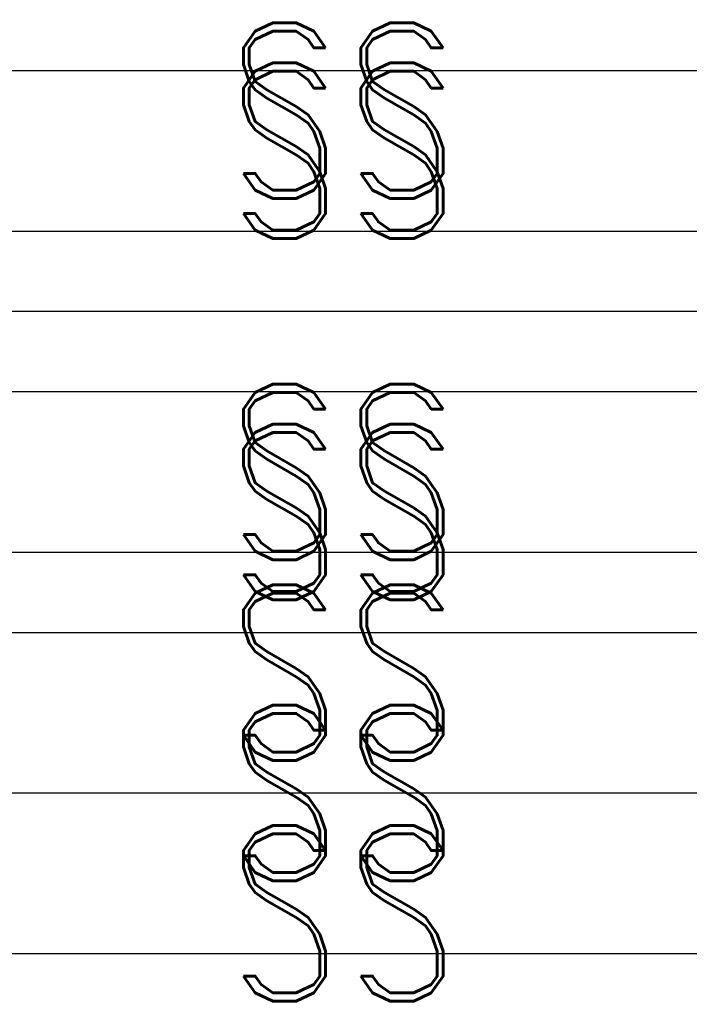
# Model space of a CAD drawing. Extents: x -2 to 113, y -136 to 16.
# Tile 376 of 541: x 61 to 65, y -52 to -46. Entities that reach past the tile are written whole.
import ezdxf
from ezdxf.enums import TextEntityAlignment as Align

# ---------------------------------------------------------------- set-up
doc = ezdxf.new("R2010")
doc.units = 0
doc.header["$MEASUREMENT"] = 0
doc.linetypes.add('SOLID', pattern=[0])
doc.layers.get('0').update_dxf_attribs({"linetype": 'SOLID'})
for name, color, linetype in [('1', 7, 'SOLID'), ('10', 7, 'SOLID'), ('12', 7, 'SOLID'), ('14', 7, 'SOLID'), ('16', 7, 'SOLID'), ('17', 7, 'SOLID'), ('18', 7, 'SOLID'), ('2', 7, 'SOLID'), ('20', 7, 'SOLID'), ('22', 7, 'SOLID'), ('24', 7, 'SOLID'), ('26', 7, 'SOLID'), ('27', 7, 'SOLID'), ('28', 7, 'SOLID'), ('29', 7, 'SOLID'), ('30', 7, 'SOLID'), ('39', 7, 'SOLID'), ('4', 7, 'SOLID'), ('41', 7, 'SOLID'), ('43', 7, 'SOLID'), ('45', 7, 'SOLID'), ('46', 7, 'SOLID'), ('47', 7, 'SOLID'), ('48', 7, 'SOLID'), ('49', 7, 'SOLID'), ('50', 7, 'SOLID'), ('52', 7, 'SOLID'), ('54', 7, 'SOLID'), ('56', 7, 'SOLID'), ('57', 7, 'SOLID'), ('59', 7, 'SOLID'), ('6', 7, 'SOLID'), ('61', 7, 'SOLID'), ('63', 7, 'SOLID'), ('65', 7, 'SOLID'), ('67', 7, 'SOLID'), ('8', 7, 'SOLID')]:
    doc.layers.add(name, color=color, linetype=linetype)
doc.styles.add('ROMAND', font='romand', dxfattribs={"height": 1})

msp = doc.modelspace()

# ---------------------------------------------------------------- linework, layer by layer
at = {"color": 7, "linetype": 'SOLID'}
for points in [[(60.0766, -47.1385), (82.1354, -47.1385)], [(60.0766, -50.6385), (82.1354, -50.6385)]]:
    msp.add_lwpolyline(points, dxfattribs=at)
at = {"layer": '1', "color": 7, "linetype": 'SOLID'}
for points in [[(60.0766, -47.1385), (82.1354, -47.1385)], [(60.0766, -50.6385), (82.1354, -50.6385)]]:
    msp.add_lwpolyline(points, dxfattribs=at)
at = {"layer": '10', "color": 7, "linetype": 'SOLID'}
for points in [[(60.0766, -47.1385), (82.1354, -47.1385)], [(60.0766, -50.6385), (82.1354, -50.6385)]]:
    msp.add_lwpolyline(points, dxfattribs=at)
at = {"layer": '12', "color": 7, "linetype": 'SOLID'}
for points in [[(60.0766, -49.1385), (82.1354, -49.1385)], [(60.0766, -50.6385), (82.1354, -50.6385)]]:
    msp.add_lwpolyline(points, dxfattribs=at)
at = {"layer": '14', "color": 7, "linetype": 'SOLID'}
for points in [[(60.0766, -49.1385), (82.1354, -49.1385)], [(60.0766, -50.6385), (82.1354, -50.6385)]]:
    msp.add_lwpolyline(points, dxfattribs=at)
at = {"layer": '16', "color": 7, "linetype": 'SOLID'}
for points in [[(60.0766, -47.6385), (82.1354, -47.6385)], [(60.0766, -47.6385), (82.1354, -47.6385)], [(60.0766, -49.6385), (82.1354, -49.6385)], [(60.0766, -49.6385), (82.1354, -49.6385)], [(60.0766, -51.6385), (82.1354, -51.6385)], [(60.0766, -51.6385), (82.1354, -51.6385)]]:
    msp.add_lwpolyline(points, dxfattribs=at)
at = {"layer": '17', "color": 7, "linetype": 'SOLID'}
msp.add_lwpolyline([(60.0766, -46.1385), (82.1354, -46.1385)], dxfattribs=at)
at = {"layer": '18', "color": 7, "linetype": 'SOLID'}
for points in [[(60.0766, -47.1385), (82.1354, -47.1385)], [(60.0766, -50.6385), (82.1354, -50.6385)]]:
    msp.add_lwpolyline(points, dxfattribs=at)
at = {"layer": '2', "color": 7, "linetype": 'SOLID'}
for points in [[(60.0766, -49.1385), (82.1354, -49.1385)], [(60.0766, -50.6385), (82.1354, -50.6385)]]:
    msp.add_lwpolyline(points, dxfattribs=at)
at = {"layer": '20', "color": 7, "linetype": 'SOLID'}
for points in [[(60.0766, -49.1385), (82.1354, -49.1385)], [(60.0766, -50.6385), (82.1354, -50.6385)]]:
    msp.add_lwpolyline(points, dxfattribs=at)
at = {"layer": '22', "color": 7, "linetype": 'SOLID'}
for points in [[(60.0766, -47.1385), (82.1354, -47.1385)], [(60.0766, -50.6385), (82.1354, -50.6385)]]:
    msp.add_lwpolyline(points, dxfattribs=at)
at = {"layer": '24', "color": 7, "linetype": 'SOLID'}
for points in [[(60.0766, -47.1385), (82.1354, -47.1385)], [(60.0766, -50.6385), (82.1354, -50.6385)]]:
    msp.add_lwpolyline(points, dxfattribs=at)
at = {"layer": '26', "color": 7, "linetype": 'SOLID'}
for points in [[(60.0766, -49.1385), (82.1354, -49.1385)], [(60.0766, -50.6385), (82.1354, -50.6385)]]:
    msp.add_lwpolyline(points, dxfattribs=at)
at = {"layer": '27', "color": 7, "linetype": 'SOLID'}
for points in [[(60.0766, -48.1385), (82.1354, -48.1385)], [(60.0766, -49.6385), (82.1354, -49.6385)]]:
    msp.add_lwpolyline(points, dxfattribs=at)
at = {"layer": '28', "color": 7, "linetype": 'SOLID'}
msp.add_lwpolyline([(60.0766, -47.1385), (82.1354, -47.1385)], dxfattribs=at)
at = {"layer": '29', "color": 7, "linetype": 'SOLID'}
for points in [[(60.0766, -49.1385), (82.1354, -49.1385)], [(60.0766, -50.6385), (82.1354, -50.6385)]]:
    msp.add_lwpolyline(points, dxfattribs=at)
at = {"layer": '30', "color": 7, "linetype": 'SOLID'}
for points in [[(60.0766, -47.1385), (82.1354, -47.1385)], [(60.0766, -50.6385), (82.1354, -50.6385)]]:
    msp.add_lwpolyline(points, dxfattribs=at)
at = {"layer": '39', "color": 7, "linetype": 'SOLID'}
for points in [[(60.0766, -47.1385), (82.1354, -47.1385)], [(60.0766, -50.6385), (82.1354, -50.6385)]]:
    msp.add_lwpolyline(points, dxfattribs=at)
at = {"layer": '4', "color": 7, "linetype": 'SOLID'}
for points in [[(60.0766, -49.1385), (82.1354, -49.1385)], [(60.0766, -50.6385), (82.1354, -50.6385)]]:
    msp.add_lwpolyline(points, dxfattribs=at)
at = {"layer": '41', "color": 7, "linetype": 'SOLID'}
for points in [[(60.0766, -47.1385), (82.1354, -47.1385)], [(60.0766, -50.6385), (82.1354, -50.6385)]]:
    msp.add_lwpolyline(points, dxfattribs=at)
at = {"layer": '43', "color": 7, "linetype": 'SOLID'}
for points in [[(60.0766, -47.1385), (82.1354, -47.1385)], [(60.0766, -50.6385), (82.1354, -50.6385)]]:
    msp.add_lwpolyline(points, dxfattribs=at)
at = {"layer": '45', "color": 7, "linetype": 'SOLID'}
for points in [[(60.0766, -49.1385), (82.1354, -49.1385)], [(60.0766, -50.6385), (82.1354, -50.6385)]]:
    msp.add_lwpolyline(points, dxfattribs=at)
at = {"layer": '46', "color": 7, "linetype": 'SOLID'}
for points in [[(60.0766, -49.1385), (82.1354, -49.1385)], [(60.0766, -50.6385), (82.1354, -50.6385)]]:
    msp.add_lwpolyline(points, dxfattribs=at)
at = {"layer": '47', "color": 7, "linetype": 'SOLID'}
for points in [[(60.0766, -47.1385), (82.1354, -47.1385)], [(60.0766, -50.6385), (82.1354, -50.6385)]]:
    msp.add_lwpolyline(points, dxfattribs=at)
at = {"layer": '48', "color": 7, "linetype": 'SOLID'}
for points in [[(60.0766, -47.1385), (82.1354, -47.1385)], [(60.0766, -50.6385), (82.1354, -50.6385)]]:
    msp.add_lwpolyline(points, dxfattribs=at)
at = {"layer": '49', "color": 7, "linetype": 'SOLID'}
for points in [[(60.0766, -47.1385), (82.1354, -47.1385)], [(60.0766, -50.6385), (82.1354, -50.6385)]]:
    msp.add_lwpolyline(points, dxfattribs=at)
at = {"layer": '50', "color": 7, "linetype": 'SOLID'}
for points in [[(60.0766, -49.1385), (82.1354, -49.1385)], [(60.0766, -50.6385), (82.1354, -50.6385)]]:
    msp.add_lwpolyline(points, dxfattribs=at)
at = {"layer": '52', "color": 7, "linetype": 'SOLID'}
for points in [[(60.0766, -47.1385), (82.1354, -47.1385)], [(60.0766, -50.6385), (82.1354, -50.6385)]]:
    msp.add_lwpolyline(points, dxfattribs=at)
at = {"layer": '54', "color": 7, "linetype": 'SOLID'}
for points in [[(60.0766, -49.1385), (82.1354, -49.1385)], [(60.0766, -50.6385), (82.1354, -50.6385)]]:
    msp.add_lwpolyline(points, dxfattribs=at)
at = {"layer": '56', "color": 7, "linetype": 'SOLID'}
for points in [[(60.0766, -47.1385), (82.1354, -47.1385)], [(60.0766, -50.6385), (82.1354, -50.6385)]]:
    msp.add_lwpolyline(points, dxfattribs=at)
at = {"layer": '57', "color": 7, "linetype": 'SOLID'}
for points in [[(60.0766, -47.1385), (82.1354, -47.1385)], [(60.0766, -50.6385), (82.1354, -50.6385)]]:
    msp.add_lwpolyline(points, dxfattribs=at)
at = {"layer": '59', "color": 7, "linetype": 'SOLID'}
for points in [[(60.0766, -47.1385), (82.1354, -47.1385)], [(60.0766, -50.6385), (82.1354, -50.6385)]]:
    msp.add_lwpolyline(points, dxfattribs=at)
at = {"layer": '6', "color": 7, "linetype": 'SOLID'}
for points in [[(60.0766, -47.1385), (82.1354, -47.1385)], [(60.0766, -50.6385), (82.1354, -50.6385)]]:
    msp.add_lwpolyline(points, dxfattribs=at)
at = {"layer": '61', "color": 7, "linetype": 'SOLID'}
for points in [[(60.0766, -47.1385), (82.1354, -47.1385)], [(60.0766, -50.6385), (82.1354, -50.6385)]]:
    msp.add_lwpolyline(points, dxfattribs=at)
at = {"layer": '63', "color": 7, "linetype": 'SOLID'}
for points in [[(60.0766, -47.1385), (82.1354, -47.1385)], [(60.0766, -50.6385), (82.1354, -50.6385)]]:
    msp.add_lwpolyline(points, dxfattribs=at)
at = {"layer": '65', "color": 7, "linetype": 'SOLID'}
for points in [[(60.0766, -49.1385), (82.1354, -49.1385)], [(60.0766, -50.6385), (82.1354, -50.6385)]]:
    msp.add_lwpolyline(points, dxfattribs=at)
at = {"layer": '67', "color": 7, "linetype": 'SOLID'}
for points in [[(60.0766, -49.1385), (82.1354, -49.1385)], [(60.0766, -50.6385), (82.1354, -50.6385)]]:
    msp.add_lwpolyline(points, dxfattribs=at)
at = {"layer": '8', "color": 7, "linetype": 'SOLID'}
for points in [[(60.0766, -49.1385), (82.1354, -49.1385)], [(60.0766, -50.6385), (82.1354, -50.6385)]]:
    msp.add_lwpolyline(points, dxfattribs=at)

# ---------------------------------------------------------------- texts
at = {"color": 7, "style": 'ROMAND', "width": 0.78}
for p in [(63.0178, -46.3885), (63.0178, -51.3885)]:
    msp.add_text('SS', height=1.09412, dxfattribs=at).set_placement(p, align=Align.MIDDLE_CENTER)
at = {"layer": '1', "color": 7, "style": 'ROMAND', "width": 0.78}
for p in [(63.0178, -46.3885), (63.0178, -51.3885)]:
    msp.add_text('SS', height=1.09412, dxfattribs=at).set_placement(p, align=Align.MIDDLE_CENTER)
at = {"layer": '10', "color": 7, "style": 'ROMAND', "width": 0.78}
for p in [(63.0178, -46.3885), (63.0178, -51.3885)]:
    msp.add_text('SS', height=1.09412, dxfattribs=at).set_placement(p, align=Align.MIDDLE_CENTER)
at = {"layer": '12', "color": 7, "style": 'ROMAND', "width": 0.78}
msp.add_text('SS', height=1.09412, dxfattribs=at).set_placement((63.0178, -49.8885), align=Align.MIDDLE_CENTER)
at = {"layer": '14', "color": 7, "style": 'ROMAND', "width": 0.78}
msp.add_text('SS', height=1.09412, dxfattribs=at).set_placement((63.0178, -49.8885), align=Align.MIDDLE_CENTER)
at = {"layer": '16', "color": 7, "style": 'ROMAND', "width": 0.78}
for p in [(63.0178, -46.6385), (63.0178, -48.6385), (63.0178, -50.6385)]:
    msp.add_text('SS', height=1.09412, dxfattribs=at).set_placement(p, align=Align.MIDDLE_CENTER)
at = {"layer": '18', "color": 7, "style": 'ROMAND', "width": 0.78}
for p in [(63.0178, -46.3885), (63.0178, -51.3885)]:
    msp.add_text('SS', height=1.09412, dxfattribs=at).set_placement(p, align=Align.MIDDLE_CENTER)
at = {"layer": '2', "color": 7, "style": 'ROMAND', "width": 0.78}
msp.add_text('SS', height=1.09412, dxfattribs=at).set_placement((63.0178, -49.8885), align=Align.MIDDLE_CENTER)
at = {"layer": '20', "color": 7, "style": 'ROMAND', "width": 0.78}
msp.add_text('SS', height=1.09412, dxfattribs=at).set_placement((63.0178, -49.8885), align=Align.MIDDLE_CENTER)
at = {"layer": '22', "color": 7, "style": 'ROMAND', "width": 0.78}
for p in [(63.0178, -46.3885), (63.0178, -51.3885)]:
    msp.add_text('SS', height=1.09412, dxfattribs=at).set_placement(p, align=Align.MIDDLE_CENTER)
at = {"layer": '24', "color": 7, "style": 'ROMAND', "width": 0.78}
for p in [(63.0178, -46.3885), (63.0178, -51.3885)]:
    msp.add_text('SS', height=1.09412, dxfattribs=at).set_placement(p, align=Align.MIDDLE_CENTER)
at = {"layer": '26', "color": 7, "style": 'ROMAND', "width": 0.78}
msp.add_text('SS', height=1.09412, dxfattribs=at).set_placement((63.0178, -49.8885), align=Align.MIDDLE_CENTER)
at = {"layer": '27', "color": 7, "style": 'ROMAND', "width": 0.78}
msp.add_text('SS', height=1.09412, dxfattribs=at).set_placement((63.0178, -48.8885), align=Align.MIDDLE_CENTER)
at = {"layer": '28', "color": 7, "style": 'ROMAND', "width": 0.78}
msp.add_text('SS', height=1.09412, dxfattribs=at).set_placement((63.0178, -46.3885), align=Align.MIDDLE_CENTER)
at = {"layer": '29', "color": 7, "style": 'ROMAND', "width": 0.78}
msp.add_text('SS', height=1.09412, dxfattribs=at).set_placement((63.0178, -49.8885), align=Align.MIDDLE_CENTER)
at = {"layer": '30', "color": 7, "style": 'ROMAND', "width": 0.78}
for p in [(63.0178, -46.3885), (63.0178, -51.3885)]:
    msp.add_text('SS', height=1.09412, dxfattribs=at).set_placement(p, align=Align.MIDDLE_CENTER)
at = {"layer": '39', "color": 7, "style": 'ROMAND', "width": 0.78}
for p in [(63.0178, -46.3885), (63.0178, -51.3885)]:
    msp.add_text('SS', height=1.09412, dxfattribs=at).set_placement(p, align=Align.MIDDLE_CENTER)
at = {"layer": '4', "color": 7, "style": 'ROMAND', "width": 0.78}
msp.add_text('SS', height=1.09412, dxfattribs=at).set_placement((63.0178, -49.8885), align=Align.MIDDLE_CENTER)
at = {"layer": '41', "color": 7, "style": 'ROMAND', "width": 0.78}
for p in [(63.0178, -46.3885), (63.0178, -51.3885)]:
    msp.add_text('SS', height=1.09412, dxfattribs=at).set_placement(p, align=Align.MIDDLE_CENTER)
at = {"layer": '43', "color": 7, "style": 'ROMAND', "width": 0.78}
for p in [(63.0178, -46.3885), (63.0178, -51.3885)]:
    msp.add_text('SS', height=1.09412, dxfattribs=at).set_placement(p, align=Align.MIDDLE_CENTER)
at = {"layer": '45', "color": 7, "style": 'ROMAND', "width": 0.78}
msp.add_text('SS', height=1.09412, dxfattribs=at).set_placement((63.0178, -49.8885), align=Align.MIDDLE_CENTER)
at = {"layer": '46', "color": 7, "style": 'ROMAND', "width": 0.78}
msp.add_text('SS', height=1.09412, dxfattribs=at).set_placement((63.0178, -49.8885), align=Align.MIDDLE_CENTER)
at = {"layer": '47', "color": 7, "style": 'ROMAND', "width": 0.78}
for p in [(63.0178, -46.3885), (63.0178, -51.3885)]:
    msp.add_text('SS', height=1.09412, dxfattribs=at).set_placement(p, align=Align.MIDDLE_CENTER)
at = {"layer": '48', "color": 7, "style": 'ROMAND', "width": 0.78}
for p in [(63.0178, -46.3885), (63.0178, -51.3885)]:
    msp.add_text('SS', height=1.09412, dxfattribs=at).set_placement(p, align=Align.MIDDLE_CENTER)
at = {"layer": '49', "color": 7, "style": 'ROMAND', "width": 0.78}
for p in [(63.0178, -46.3885), (63.0178, -51.3885)]:
    msp.add_text('SS', height=1.09412, dxfattribs=at).set_placement(p, align=Align.MIDDLE_CENTER)
at = {"layer": '50', "color": 7, "style": 'ROMAND', "width": 0.78}
msp.add_text('SS', height=1.09412, dxfattribs=at).set_placement((63.0178, -49.8885), align=Align.MIDDLE_CENTER)
at = {"layer": '52', "color": 7, "style": 'ROMAND', "width": 0.78}
for p in [(63.0178, -46.3885), (63.0178, -51.3885)]:
    msp.add_text('SS', height=1.09412, dxfattribs=at).set_placement(p, align=Align.MIDDLE_CENTER)
at = {"layer": '54', "color": 7, "style": 'ROMAND', "width": 0.78}
msp.add_text('SS', height=1.09412, dxfattribs=at).set_placement((63.0178, -49.8885), align=Align.MIDDLE_CENTER)
at = {"layer": '56', "color": 7, "style": 'ROMAND', "width": 0.78}
for p in [(63.0178, -46.3885), (63.0178, -51.3885)]:
    msp.add_text('SS', height=1.09412, dxfattribs=at).set_placement(p, align=Align.MIDDLE_CENTER)
at = {"layer": '57', "color": 7, "style": 'ROMAND', "width": 0.78}
for p in [(63.0178, -46.3885), (63.0178, -51.3885)]:
    msp.add_text('SS', height=1.09412, dxfattribs=at).set_placement(p, align=Align.MIDDLE_CENTER)
at = {"layer": '59', "color": 7, "style": 'ROMAND', "width": 0.78}
for p in [(63.0178, -46.3885), (63.0178, -51.3885)]:
    msp.add_text('SS', height=1.09412, dxfattribs=at).set_placement(p, align=Align.MIDDLE_CENTER)
at = {"layer": '6', "color": 7, "style": 'ROMAND', "width": 0.78}
for p in [(63.0178, -46.3885), (63.0178, -51.3885)]:
    msp.add_text('SS', height=1.09412, dxfattribs=at).set_placement(p, align=Align.MIDDLE_CENTER)
at = {"layer": '61', "color": 7, "style": 'ROMAND', "width": 0.78}
for p in [(63.0178, -46.3885), (63.0178, -51.3885)]:
    msp.add_text('SS', height=1.09412, dxfattribs=at).set_placement(p, align=Align.MIDDLE_CENTER)
at = {"layer": '63', "color": 7, "style": 'ROMAND', "width": 0.78}
for p in [(63.0178, -46.3885), (63.0178, -51.3885)]:
    msp.add_text('SS', height=1.09412, dxfattribs=at).set_placement(p, align=Align.MIDDLE_CENTER)
at = {"layer": '65', "color": 7, "style": 'ROMAND', "width": 0.78}
msp.add_text('SS', height=1.09412, dxfattribs=at).set_placement((63.0178, -49.8885), align=Align.MIDDLE_CENTER)
at = {"layer": '67', "color": 7, "style": 'ROMAND', "width": 0.78}
msp.add_text('SS', height=1.09412, dxfattribs=at).set_placement((63.0178, -49.8885), align=Align.MIDDLE_CENTER)
at = {"layer": '8', "color": 7, "style": 'ROMAND', "width": 0.78}
msp.add_text('SS', height=1.09412, dxfattribs=at).set_placement((63.0178, -49.8885), align=Align.MIDDLE_CENTER)

doc.saveas('drawing.dxf')
